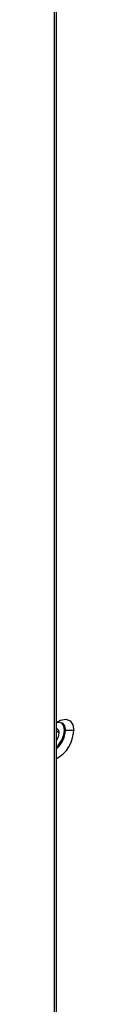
# Model space of a CAD drawing. Header units: millimetres. Extents: x 0 to 1118, y 0 to 864.
# Tile 356 of 397: x 1007.222 to 1007.488, y 691.3 to 704.773. Entities that reach past the tile are written whole.
import ezdxf

# ---------------------------------------------------------------- set-up
doc = ezdxf.new("R2010")
doc.units = ezdxf.units.MM

msp = doc.modelspace()

# ---------------------------------------------------------------- linework, layer by layer
at = {"color": 7, "linetype": 'Continuous', "lineweight": 25}
for p, q in [((1007.2225, 707.1165), (1007.2225, 669.7719)), ((1007.2518, 669.7553), (1007.2518, 707.1573)), ((1007.3745, 695.0459), (1007.3604, 695.054)), ((1007.4877, 695.0459), (1007.3745, 695.0459))]:
    msp.add_line(p, q, dxfattribs=at)
at = {"color": 8, "linetype": 'Continuous', "lineweight": 25}
msp.add_line((1007.2897, 695.0132), (1007.2518, 695.0351), dxfattribs=at)
at = {"color": 7, "linetype": 'Continuous', "lineweight": 25, "flags": 128}
for points in [[(1007.2518, 695.1577), (1007.3094, 695.1883), (1007.3798, 695.1993), (1007.4372, 695.1768), (1007.4747, 695.1235), (1007.4877, 695.0459)], [(1007.2518, 695.1539), (1007.2763, 695.1589), (1007.3279, 695.1489), (1007.3624, 695.1092), (1007.3745, 695.0459)], [(1007.2897, 695.0132), (1007.2829, 695.0484), (1007.2638, 695.0704), (1007.2518, 695.0751)], [(1007.3604, 695.054), (1007.3483, 695.1174), (1007.3206, 695.1526)]]:
    msp.add_lwpolyline(points, dxfattribs=at)
at = {"color": 7, "linetype": 'Continuous', "lineweight": 25}
for centre, radius, start, end in [((1007.0064, 695.073), 0.3545, 313.80727, 356.94077), ((1007.0345, 695.0597), 0.4534, 298.64077, 358.2534), ((1007.0218, 695.0642), 0.3532, 310.62908, 357.02131), ((1007.0973, 695.0226), 0.1926, 323.33418, 357.20596)]:
    msp.add_arc(centre, radius, start, end, dxfattribs=at)

doc.saveas('drawing.dxf')
